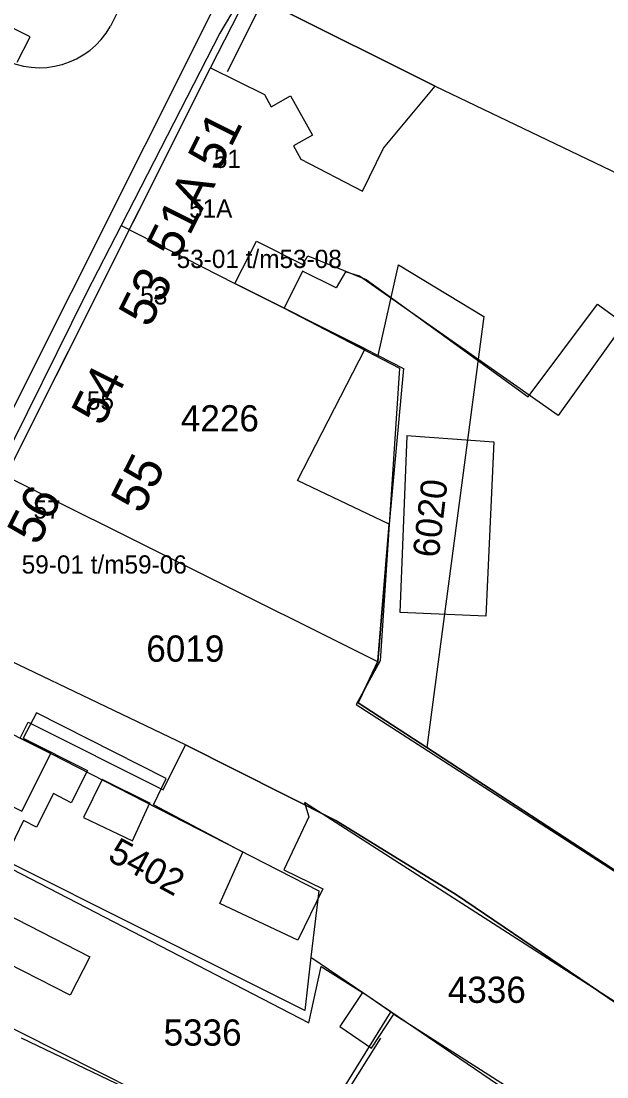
# Model space of a CAD drawing. Extents: x 148816 to 151297, y 399515 to 402500.
# Drawn here: x 150437.1 to 150477.3, y 399747.3 to 399819.8 of the extents above; entities that cross this region are included whole.
import ezdxf

# ---------------------------------------------------------------- set-up
doc = ezdxf.new("R2010")
doc.units = 0
for name, color, linetype in [('B01 Hoofdgebouw  [D] Norm', 7, 'Continuous'), ('B01 Hoofdgebouw  [T] Norm', 7, 'Continuous'), ('B01 hoofgebouw', 7, 'Continuous'), ('B02 Bijgebouw  [D] Norm', 7, 'Continuous'), ('G01 perceelsgrens', 7, 'Continuous'), ('T04 Haag heg  [D] Gem', 7, 'Continuous'), ('V00 Kant verharding algemeen  [T] Norm', 7, 'Continuous'), ('V06 Kant onverhard  [T] Gem', 7, 'Continuous'), ('Z01 perceelnummer', 7, 'Continuous'), ('Z02 huisnummer', 7, 'Continuous'), ('Z02 Huisnummer  [Tekst] Norm', 7, 'Continuous')]:
    doc.layers.add(name, color=color, linetype=linetype)

msp = doc.modelspace()

# ---------------------------------------------------------------- linework, layer by layer
at = {"layer": 'B01 Hoofdgebouw  [D] Norm'}
for points in [[(150478.615, 399799.152), (150473.994, 399792.7), (150460.367, 399802.272), (150459.399, 399802.569), (150458.773, 399801.469), (150456.45, 399802.619), (150455.201, 399800.064), (150463.115, 399795.962), (150461.787, 399775.878), (150460.135, 399772.887), (150482.06, 399758.758)], [(150477.946, 399752.463), (150456.584, 399766.164), (150456.897, 399765.175), (150455.175, 399761.547), (150457.854, 399760.248), (150456.131, 399756.722), (150450.772, 399759.244), (150452.369, 399762.744), (150446.217, 399765.996), (150447.091, 399767.81), (150438.208, 399772.311), (150437.283, 399770.573), (150441.698, 399768.348), (150440.574, 399766.15), (150439.374, 399766.775), (150438.199, 399764.475), (150437.306, 399764.925), (150435.857, 399761.936), (150433.484, 399763.085), (150429.114, 399754.066), (150427.941, 399754.539), (150425.605, 399750)]]:
    msp.add_lwpolyline(points, dxfattribs=at)
at = {"layer": 'B01 Hoofdgebouw  [T] Norm'}
for p, q in [((150465.57, 399815.3), (150454.55, 399820.79)), ((150418.32, 399753.13), (150450.13, 399816.57)), ((150450.13, 399816.57), (150453.85, 399814.74)), ((150462.02, 399811.05), (150465.57, 399815.3)), ((150453.85, 399814.74), (150454.31, 399813.88)), ((150454.31, 399813.88), (150455.63, 399814.64)), ((150455.63, 399814.64), (150457.14, 399811.95)), ((150457.14, 399811.95), (150455.84, 399811.22)), ((150455.84, 399811.22), (150456.34, 399810.29)), ((150460.58, 399808.1), (150462.02, 399811.05)), ((150456.34, 399810.29), (150460.58, 399808.1))]:
    msp.add_line(p, q, dxfattribs=at)
at = {"layer": 'B01 hoofgebouw'}
for points in [[(150430.46, 399753.11), (150428.9, 399750), (150428.75, 399750), (150425.89, 399751.43), (150425.05, 399749.75), (150418.32, 399753.13), (150450.13, 399816.57), (150453.85, 399814.74), (150454.31, 399813.88), (150455.63, 399814.64), (150457.14, 399811.95), (150455.84, 399811.22), (150456.34, 399810.29), (150460.58, 399808.1), (150462.02, 399811.05), (150465.57, 399815.3), (150454.55, 399820.79)], [(150482.195, 399758.71), (150464.986, 399769.927), (150460.287, 399772.989), (150461.637, 399775.863), (150462.411, 399785.252), (150456.115, 399788.252), (150460.76, 399797.281), (150451.819, 399801.766), (150453.299, 399804.669), (150456.473, 399803.073), (150456.818, 399803.663), (150460.829, 399802.051), (150471.944, 399793.999), (150476.708, 399800.343), (150481.123, 399797.153)], [(150428.9, 399750), (150429.881, 399749.435), (150431.714, 399753.09), (150428.901, 399754.5), (150435, 399766.663), (150437.2, 399765.56), (150439.188, 399769.525), (150437.087, 399770.578), (150437.635, 399771.671), (150446.882, 399767.035), (150448.423, 399770.108), (150458.754, 399764.916), (150467.035, 399759.818), (150478.055, 399752.359)], [(150434.3, 399759.435), (150441.849, 399755.585), (150440.503, 399752.944), (150432.953, 399756.794), (150434.3, 399759.435)]]:
    msp.add_lwpolyline(points, dxfattribs=at)
at = {"layer": 'B02 Bijgebouw  [D] Norm'}
for points in [[(150463.586, 399791.336), (150469.587, 399790.906), (150469.029, 399778.944), (150463.156, 399779.197), (150463.637, 399791.285)], [(150446.012, 399766.096), (150442.695, 399767.746), (150441.421, 399765.14), (150444.789, 399763.541), (150445.987, 399766.147)], [(150461.2, 399749.301), (150462.731, 399751.642), (150460.583, 399753.124), (150459.028, 399750.795), (150461.2, 399749.301)]]:
    msp.add_lwpolyline(points, dxfattribs=at)
at = {"layer": 'G01 perceelsgrens'}
for points in [[(150455.863, 399825.296), (150453.664, 399822.844), (150451.942, 399820.905), (150450.773, 399818.95), (150444.003, 399805.737)], [(150455.863, 399825.296), (150454.14, 399821.88), (150453.969, 399821.263), (150454.55, 399820.79), (150465.57, 399815.3), (150478.16, 399809.277), (150484.144, 399805.455), (150486.262, 399803.955), (150500.989, 399794.149), (150506.382, 399805.171)], [(150444.003, 399805.737), (150441.616, 399801.078), (150435.524, 399788.829)], [(150444.003, 399805.737), (150451.819, 399801.766), (150460.76, 399797.281), (150461.644, 399796.824)], [(150461.644, 399796.824), (150463.05, 399803.057), (150468.891, 399799.506), (150464.986, 399769.927)], [(150461.644, 399796.824), (150463.377, 399795.928), (150462.411, 399785.252), (150461.615, 399775.818)], [(150461.615, 399775.818), (150435.524, 399788.829)], [(150486.578, 399746.762), (150478.055, 399752.359), (150467.035, 399759.818), (150458.754, 399764.916), (150448.423, 399770.108), (150430.45, 399778.716)], [(150461.615, 399775.818), (150460.287, 399772.989), (150464.986, 399769.927)], [(150428.578, 399775.019), (150437.087, 399770.578), (150439.188, 399769.525), (150457.571, 399760.091), (150457.036, 399755.54)], [(150464.986, 399769.927), (150482.195, 399758.71), (150483.375, 399757.942)], [(150457.036, 399755.54), (150456.607, 399751.888), (150424.9, 399767.753)], [(150455.79, 399740.962), (150431.714, 399753.09), (150428.901, 399754.5), (150420.372, 399758.806)], [(150457.036, 399755.54), (150462.515, 399751.819)], [(150462.515, 399751.819), (150455.79, 399740.962)], [(150462.515, 399751.819), (150471.925, 399745.43), (150482.015, 399738.88)]]:
    msp.add_lwpolyline(points, dxfattribs=at)
at = {"layer": 'T04 Haag heg  [D] Gem'}
for points in [[(150435.857, 399761.936), (150456.891, 399751.056), (150457.747, 399754.905), (150460.583, 399753.124)], [(150462.731, 399751.642), (150471.968, 399745.731)], [(150453.98, 399731.08), (150456.145, 399740.91), (150437.174, 399750)], [(150456.145, 399740.91), (150461.833, 399750)]]:
    msp.add_lwpolyline(points, dxfattribs=at)
at = {"layer": 'V00 Kant verharding algemeen  [T] Norm'}
for p, q in [((150420.749, 399761.617), (150458.512, 399836.891)), ((150450.13, 399816.57), (150452.76, 399821.68))]:
    msp.add_line(p, q, dxfattribs=at)
for points in [[(150445.513, 399823.917), (150443.281, 399819.425)], [(150436.869, 399816.957), (150437.753, 399818.692), (150436.064, 399819.54), (150435.16, 399817.759)]]:
    msp.add_lwpolyline(points, dxfattribs=at)
msp.add_arc((150438.407, 399822.164), 5.591, 241.51759, 330.66404, dxfattribs=at)
at = {"layer": 'V06 Kant onverhard  [T] Gem'}
msp.add_lwpolyline([(150454.103, 399821.919), (150451.277, 399816.291)], dxfattribs=at)

# ---------------------------------------------------------------- texts
at = {"layer": 'Z01 perceelnummer'}
for s, p in [('4226', (150448.106, 399791.618)), ('6019', (150445.732, 399775.822)), ('4336', (150466.429, 399752.416)), ('5336', (150446.92, 399749.48))]:
    msp.add_text(s, height=1.8, dxfattribs=at).set_placement(p)
for s, rotation, p in [('6020', 83.27341, (150465.799, 399782.905)), ('5402', 331.62892, (150442.996, 399762.241))]:
    msp.add_text(s, height=1.8, rotation=rotation, dxfattribs=at).set_placement(p)
at = {"layer": 'Z02 huisnummer'}
for s, p in [('51', (150450.711, 399809.365)), ('51A', (150447.862, 399803.31)), ('53', (150445.948, 399798.659)), ('54', (150442.718, 399791.892)), ('55', (150445.429, 399785.874)), ('56', (150438.307, 399783.71))]:
    msp.add_text(s, height=2.5, rotation=63.3837, dxfattribs=at).set_placement(p)
at = {"layer": 'Z02 Huisnummer  [Tekst] Norm'}
for s, p in [('51', (150450.375, 399809.695)), ('51A', (150448.668, 399806.282)), ('53-01 t/m53-08', (150447.817, 399802.83)), ('53', (150445.317, 399800.33)), ('53', (150445.317, 399800.33)), ('55', (150441.655, 399793.113)), ('57', (150437.992, 399785.639)), ('59-01 t/m59-06', (150437.179, 399781.867))]:
    msp.add_text(s, height=1.25, dxfattribs=at).set_placement(p)

doc.saveas('drawing.dxf')
